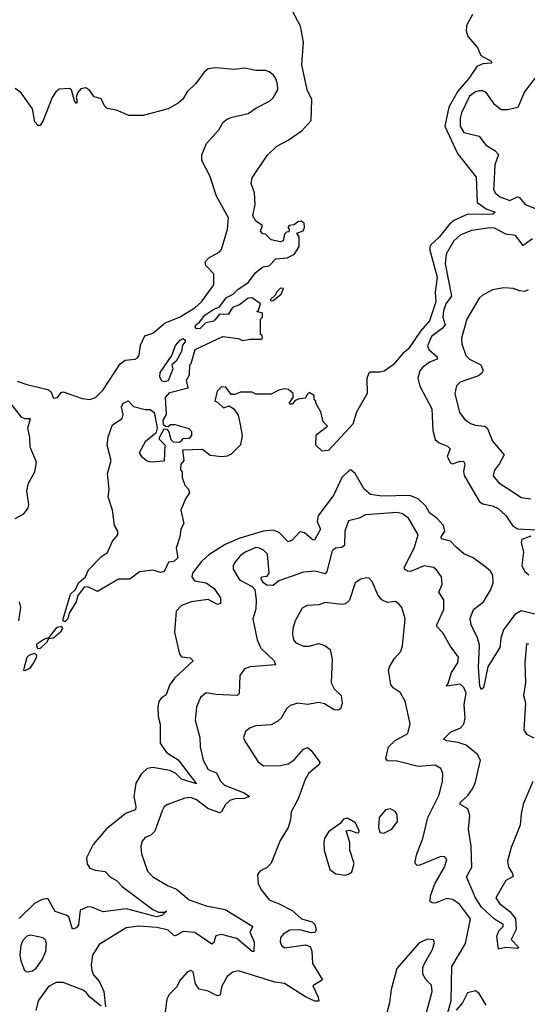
# Model space of a CAD drawing. Extents: x 1771496 to 1971148, y 471553 to 643630.
# Tile 367 of 656: x 1850598 to 1853257, y 579438 to 584592. Entities that reach past the tile are written whole.
import ezdxf

# ---------------------------------------------------------------- set-up
doc = ezdxf.new("R2010")
doc.units = 0

msp = doc.modelspace()

# ---------------------------------------------------------------- linework, layer by layer
at = {"layer": '0CON10XD'}
for points in [[(1852773.9, 583166.1), (1852778.7, 583115), (1852744.8, 583015), (1852698.2, 582961.8), (1852635, 582869), (1852605, 582844.7), (1852555, 582785.6), (1852507.3, 582752.7), (1852485, 582746.2), (1852435, 582746.2), (1852425, 582737.5), (1852416.4, 582713.6), (1852417.5, 582635), (1852363, 582537), (1852342.5, 582475), (1852215, 582337.5), (1852183, 582333), (1852150, 582365), (1852151.7, 582418.3), (1852210, 582465), (1852187.5, 582487.5), (1852175, 582540), (1852150, 582585), (1852150, 582595), (1852140, 582605), (1852140, 582625), (1852115, 582640), (1852101.7, 582628.3), (1852095, 582610), (1852063, 582607), (1852041.7, 582598.3), (1852025, 582580), (1852015, 582580), (1852010, 582585), (1852030, 582615), (1852030, 582635), (1852007, 582657), (1851985, 582660), (1851955, 582652.5), (1851915, 582632.5), (1851835, 582632.5), (1851815, 582642.5), (1851755, 582642.5), (1851725, 582630), (1851705, 582630), (1851678.3, 582668.3), (1851655, 582670), (1851632.5, 582647.5), (1851620, 582595), (1851635, 582590), (1851665, 582560), (1851695, 582570), (1851720, 582555), (1851741.7, 582521.7), (1851753.8, 582473.8), (1851764, 582415), (1851753.9, 582366.1), (1851705, 582317.5), (1851685, 582306.7), (1851656.4, 582303.6), (1851595, 582311.2), (1851555, 582342.5), (1851451.7, 582338.3), (1851457.5, 582285), (1851442.5, 582265), (1851440, 582235), (1851450, 582225), (1851450, 582195), (1851462.5, 582155), (1851482.5, 582135), (1851487.5, 582115), (1851466.7, 582083.3), (1851442.5, 582025), (1851457.5, 581955), (1851442.5, 581925), (1851437.5, 581885), (1851417.5, 581825), (1851426.7, 581775), (1851405, 581756.2), (1851377.5, 581752.5), (1851355, 581703.3), (1851335, 581697.5), (1851295, 581710), (1851225, 581702.5), (1851175, 581662.5), (1851115, 581663.3), (1851005, 581598.8), (1850955, 581622.5), (1850935, 581621.8), (1850901.9, 581578.1), (1850893.8, 581545), (1850857.7, 581485), (1850851.1, 581455), (1850835, 581440.6), (1850826.2, 581445), (1850825.7, 581455), (1850864.6, 581585), (1850890.6, 581609.4), (1850906.4, 581643.6), (1850942.2, 581675), (1850958.3, 581711.7), (1851027.3, 581782.7), (1851057.3, 581802.7), (1851085, 581862.5), (1851112.5, 581895), (1851112.5, 581915), (1851094, 581945), (1851084.2, 582025), (1851061.3, 582095), (1851066.2, 582135), (1851058.5, 582215), (1851078, 582285), (1851055.6, 582365.6), (1851061.7, 582408.3), (1851085, 582472), (1851135.6, 582505), (1851139.4, 582525), (1851132.1, 582565), (1851140.7, 582585), (1851166.4, 582596.4), (1851195, 582567.8), (1851255, 582551.2), (1851281.7, 582551.7), (1851302.5, 582535), (1851317.5, 582455), (1851311.7, 582428.3), (1851255, 582382.5), (1851223.3, 582325), (1851236.1, 582306.1), (1851265, 582283.3), (1851285, 582276.7), (1851357, 582283), (1851360, 582365), (1851330, 582395), (1851330, 582405), (1851355, 582450), (1851368.3, 582448.3), (1851380, 582435), (1851390, 582395), (1851401.7, 582381.7), (1851435, 582380), (1851448.3, 582391.7), (1851455, 582400), (1851488.3, 582401.7), (1851500, 582415), (1851500, 582435), (1851485, 582450), (1851411.7, 582471.7), (1851388.3, 582471.7), (1851375, 582460), (1851361.7, 582461.7), (1851351.7, 582471.7), (1851350, 582495), (1851367.5, 582525), (1851362.5, 582615), (1851385, 582640), (1851480, 582665), (1851472.5, 582705), (1851487, 582733), (1851490, 582785), (1851497, 582793), (1851516.7, 582865), (1851663, 582933), (1851745, 582922.5), (1851765, 582912.5), (1851805, 582920), (1851865, 582920), (1851870, 582925), (1851868.3, 582938.3), (1851860, 582945), (1851860, 583025), (1851870, 583035), (1851870, 583055), (1851840, 583065), (1851848.3, 583071.7), (1851860, 583105), (1851815, 583135.5), (1851795, 583134.3), (1851749.8, 583100.2), (1851713.1, 583085), (1851690.3, 583049.7), (1851645, 583050.8), (1851615, 583014), (1851573.8, 583005), (1851543.6, 582976.4), (1851524.6, 582974.6), (1851517.3, 582985), (1851521.5, 582995), (1851540.6, 583009.4), (1851568.5, 583045), (1851615, 583076.1), (1851643.4, 583086.6), (1851682.2, 583137.8), (1851716.2, 583155), (1851740.6, 583179.4), (1851795, 583217.1), (1851835, 583268), (1851871.2, 583298.8), (1851905, 583303.5), (1851940, 583340), (1852000, 583345), (1852037.5, 583365), (1852062.5, 583405), (1852062.5, 583455), (1852050, 583475), (1852082.3, 583487.7), (1852090.8, 583505), (1852087.5, 583527.5), (1852073, 583537), (1852055, 583533.3), (1852035, 583517.5), (1852010, 583515), (1852002.5, 583505), (1852010, 583495), (1852008.3, 583481.7), (1851995, 583480), (1851985, 583470), (1851977.5, 583435), (1851965, 583430), (1851915, 583440), (1851885, 583470), (1851871.7, 583471.7), (1851860, 583485), (1851870, 583515), (1851835, 583537.5), (1851820, 583565), (1851832, 583625), (1851828.8, 583685), (1851810, 583735), (1851816.7, 583765), (1851895, 583882), (1851945, 583930), (1852005, 583961.2), (1852077, 584013), (1852125.6, 584065), (1852127.7, 584175), (1852103.1, 584225), (1852076.3, 584356.3), (1852084.6, 584474.6), (1852069.2, 584559.2), (1852015, 584660)], [(1852970.8, 584619.2), (1852938.5, 584561.5), (1852936.3, 584533.6), (1852945.3, 584505), (1852996.5, 584446.5), (1853014, 584404), (1853067.5, 584375), (1853068.8, 584365), (1853025, 584361.9), (1852991.9, 584348.1), (1852950.3, 584285), (1852892.4, 584217.6), (1852845.2, 584135), (1852825.6, 584035), (1852891.5, 583891.5), (1852988.7, 583768.7), (1852995.3, 583635), (1853042.2, 583602.2), (1853089.2, 583585), (1853075.8, 583575), (1853055, 583571.9), (1852945, 583573.4), (1852876.6, 583543.4), (1852848.9, 583521.1), (1852795, 583453.1), (1852754.1, 583415.9), (1852746.8, 583403.2), (1852746.6, 583385), (1852784.2, 583245), (1852773.9, 583166.1)], [(1850585, 582699.6), (1850635, 582681.8), (1850745.6, 582655.6), (1850761.8, 582645), (1850775, 582611.4), (1850796.2, 582613.8), (1850815, 582640), (1850825, 582643.8), (1850925, 582608.9), (1850965, 582604.4), (1850996, 582615), (1851035, 582654.4), (1851125, 582790.8), (1851150.8, 582809.2), (1851202.5, 582815), (1851215, 582821.9), (1851223.8, 582836.2), (1851231.4, 582888.6), (1851253.3, 582936.7), (1851295, 582950.7), (1851360.8, 583005), (1851435, 583035.4), (1851515, 583083.2), (1851550, 583115), (1851614.3, 583205), (1851615, 583262.5), (1851573.3, 583305), (1851568.8, 583325), (1851588.8, 583345), (1851642.9, 583375), (1851655, 583390), (1851687.3, 583495), (1851691.9, 583555), (1851628.5, 583668.5), (1851594.7, 583774.7), (1851552.2, 583855), (1851551.9, 583885), (1851576.4, 583943.6), (1851642, 584015), (1851663.8, 584055), (1851686, 584074), (1851711.2, 584081.2), (1851795, 584101.9), (1851835, 584129.4), (1851906, 584165), (1851925, 584182.5), (1851950, 584225), (1851949.3, 584255), (1851937.7, 584287.7), (1851925, 584304.2), (1851905, 584320), (1851885, 584325.8), (1851835, 584325.8), (1851775, 584339.1), (1851725, 584331.5), (1851625, 584340), (1851585.6, 584334.4), (1851565, 584318), (1851521.1, 584258.9), (1851476.2, 584215), (1851453.4, 584176.6), (1851428, 584155), (1851375, 584126.2), (1851245, 584090.3), (1851170.2, 584090.2), (1851105, 584117.9), (1851056.7, 584126.7), (1851041.5, 584141.5), (1851025, 584177.1), (1850987.8, 584187.8), (1850965, 584222), (1850944.1, 584235.9), (1850919.1, 584230.9), (1850900.5, 584209.5), (1850893.3, 584185), (1850899.2, 584165), (1850895, 584154.4), (1850885, 584167.5), (1850870, 584225), (1850858.8, 584231.2), (1850805, 584228), (1850787.5, 584215), (1850768.6, 584185), (1850721.1, 584065), (1850705, 584038.8), (1850695, 584038), (1850677, 584057), (1850664.3, 584125), (1850605, 584209.2), (1850575, 584232.9)], [(1853304.2, 584295), (1853242.2, 584215), (1853206.7, 584133.3), (1853155, 584120), (1853119.7, 584119.7), (1853086.6, 584146.6), (1853041.3, 584211.3), (1853025, 584219.4), (1853005, 584219.1), (1852985, 584214.6), (1852955, 584191.8), (1852911.6, 584105), (1852904.8, 584075), (1852905.2, 584035.2), (1852925, 584002.3), (1853005, 583983.1), (1853040.6, 583935), (1853087.7, 583907.7), (1853106.3, 583886.4), (1853087.3, 583832.7), (1853081.1, 583725), (1853080.8, 583705), (1853089.3, 583685), (1853113.3, 583665), (1853165, 583645.9), (1853205, 583664.5), (1853215, 583663.6), (1853245.6, 583625), (1853320.8, 583595)], [(1853285, 583445.5), (1853235, 583410.6), (1853195, 583463.1), (1853145, 583469.6), (1853085, 583501.5), (1853063.3, 583503.3), (1852965, 583488.1), (1852905, 583464.7), (1852872.1, 583435), (1852832.5, 583365), (1852827.4, 583315), (1852859.7, 583145), (1852831.1, 583105), (1852817.8, 583067.8), (1852814.4, 583035), (1852827.1, 582995), (1852810.8, 582975), (1852755, 582934.5), (1852734.1, 582885), (1852741.9, 582865), (1852785, 582827.5), (1852785.7, 582815), (1852745, 582800), (1852708.6, 582771.4), (1852695, 582753.8), (1852683.8, 582715), (1852693.3, 582673.3), (1852756.6, 582555), (1852762.1, 582442.1), (1852774.8, 582394.8), (1852795, 582376.6), (1852839.3, 582359.3), (1852852.2, 582345), (1852837.9, 582305), (1852855, 582271.5), (1852865, 582266.5), (1852905, 582280.9), (1852925, 582278.6), (1852929.6, 582265), (1852923.5, 582226.5), (1852926.8, 582206.8), (1853007.3, 582067.3), (1853025, 582057.4), (1853075, 582047.6), (1853105, 582032.5), (1853145, 581996.9), (1853179.4, 581945), (1853205, 581926.4), (1853339.8, 581919.8)], [(1851915, 583120), (1851925, 583122.5), (1851967.5, 583155), (1851980, 583185), (1851963.9, 583186.1), (1851942.5, 583165), (1851938.3, 583151.7), (1851910, 583125), (1851915, 583120)], [(1853262, 583178), (1853245, 583170), (1853215, 583172.2), (1853185, 583185.6), (1853135, 583188.9), (1853075, 583178.5), (1853020.9, 583149.1), (1853005.6, 583135), (1852939.6, 583025), (1852912.7, 582925), (1852913.8, 582895), (1852934.8, 582834.8), (1852955, 582815.4), (1853013.1, 582785), (1853025.8, 582755), (1853018.9, 582741.1), (1853002, 582728), (1852905, 582694.2), (1852885.8, 582675), (1852877.1, 582635), (1852902.5, 582535), (1852929.3, 582499.3), (1852958.7, 582478.7), (1852985, 582468.7), (1853033.6, 582463.6), (1853046.9, 582455), (1853074.4, 582385), (1853135.7, 582315), (1853112, 582268), (1853085, 582233.3), (1853078, 582205), (1853107.9, 582167.9), (1853176.7, 582123.3), (1853225, 582091.5), (1853275, 582084.2)], [(1851355, 582697.1), (1851342.1, 582702.1), (1851331.5, 582721.5), (1851333.8, 582745), (1851395.8, 582834.2), (1851414.1, 582885.9), (1851439.5, 582915), (1851455, 582923.1), (1851465.7, 582915), (1851464.2, 582905), (1851451.5, 582888.5), (1851445.4, 582854.6), (1851418.2, 582805), (1851394.3, 582785.7), (1851401.1, 582765), (1851375, 582701.2), (1851355, 582697.1)], [(1850575, 581980), (1850620, 582005), (1850643.3, 582035), (1850646.7, 582055), (1850635.6, 582125), (1850645, 582166.7), (1850678, 582225), (1850686.7, 582275), (1850653.1, 582355), (1850650.8, 582405), (1850640, 582455), (1850655, 582502.5), (1850625, 582503.5), (1850610.1, 582510.1), (1850545, 582592.5)], [(1853305, 581477.8), (1853225, 581497.8), (1853191, 581479), (1853132, 581398), (1853118.5, 581355), (1853113.1, 581305), (1853050.4, 581205), (1853026.8, 581095), (1853015, 581085.7), (1853007.7, 581105), (1853001.3, 581201.3), (1853006.9, 581316.9), (1852995.8, 581355.8), (1852962.5, 581425), (1852957.8, 581457.8), (1852975.5, 581505), (1853026.9, 581545), (1853065, 581605.8), (1853077.8, 581642.3), (1853076.2, 581685), (1853065.2, 581705.2), (1853041.8, 581725), (1852974.4, 581775), (1852925, 581796.2), (1852885, 581830.9), (1852855, 581862.8), (1852807.5, 581875), (1852805.5, 581885), (1852824.6, 581915), (1852818.1, 581945), (1852785, 581980.2), (1852745, 582010), (1852725.7, 582045), (1852685, 582084.3), (1852641.4, 582101.4), (1852495, 582097.4), (1852435, 582106.5), (1852402.5, 582135), (1852355, 582215.6), (1852335, 582234.2), (1852325, 582234), (1852285, 582195.6), (1852244.3, 582105), (1852162.3, 581995), (1852156.4, 581965), (1852174.6, 581925), (1852145, 581871.4), (1852135, 581867.1), (1852090, 581905), (1852065, 581910.4), (1852025, 581867.3), (1852005, 581859.5), (1851957.4, 581907.4), (1851925, 581920.2), (1851875.4, 581914.6), (1851752, 581878), (1851675, 581844.2), (1851589.3, 581790.7), (1851549.6, 581755), (1851502.5, 581695), (1851500, 581675), (1851513.8, 581655), (1851575, 581643.5), (1851617.5, 581615), (1851650.5, 581565), (1851650, 581535), (1851635, 581531.3), (1851585, 581557.5), (1851495.5, 581544.5), (1851445, 581525.8), (1851417.7, 581495), (1851408.9, 581385), (1851435, 581271.2), (1851445, 581256.7), (1851491.5, 581251.5), (1851507.1, 581235), (1851409.7, 581145), (1851382, 581108), (1851365, 581058.1), (1851339.9, 581040.1), (1851327.7, 581022.3), (1851321, 580995), (1851323.6, 580945), (1851333.6, 580905), (1851333.9, 580803.9), (1851366.4, 580755), (1851428.1, 580718.1), (1851525, 580592.5), (1851445, 580615.8), (1851415.2, 580645.2), (1851385, 580662.3), (1851295, 580676.9), (1851265, 580672.6), (1851235, 580642.4), (1851207, 580595), (1851195.6, 580525), (1851207.1, 580472.9), (1851204.1, 580455.9), (1851155, 580438.6), (1851053, 580357), (1850982.6, 580275), (1850948.6, 580205), (1850952.3, 580172.3), (1850965, 580151.1), (1850995, 580139.6), (1851045, 580132.2), (1851073.6, 580103.6), (1851105, 580085.5), (1851134.2, 580054.2), (1851295.8, 579934.2), (1851325, 579920), (1851360.7, 579919.3), (1851366.7, 579925), (1851360.7, 579919.3), (1851345.6, 579905), (1851313.9, 579896.1), (1851157.1, 579937.1), (1851035, 579921.5), (1850975, 579946.7), (1850955, 579947.3), (1850915, 579930), (1850906.8, 579853.2), (1850895, 579837.1), (1850875, 579831.2), (1850854.7, 579894.7), (1850842, 579905), (1850783.8, 579923.8), (1850745, 579991.8), (1850715, 579986.6), (1850676.4, 579965), (1850595, 579886.1)], [(1853286, 580604), (1853236.1, 580485), (1853224.6, 580435), (1853220.3, 580375), (1853192.1, 580305), (1853172.2, 580257.7), (1853153.7, 580186.3), (1853158.6, 580155), (1853178.4, 580125), (1853183, 580107), (1853144.8, 580085.2), (1853093.1, 579995), (1853111.1, 579965), (1853165, 579923.9), (1853195, 579886.5), (1853198.5, 579828.5), (1853172.9, 579777.1), (1853213.3, 579735), (1853205, 579728.8), (1853145.4, 579734.6), (1853107, 579727), (1853097.5, 579795), (1853108.7, 579821.3), (1853131.2, 579845), (1853130, 579855), (1853085, 579883.1), (1853016.4, 579946.4), (1852985.6, 579995), (1852939.3, 580105), (1852967.2, 580155), (1852963.3, 580265), (1852948.4, 580355), (1852955.3, 580425.3), (1852945, 580461.4), (1852905, 580483.8), (1852906.9, 580495), (1852945, 580530.4), (1852970, 580565), (1852983.3, 580595), (1853011.9, 580715), (1852996, 580745), (1852937.1, 580795), (1852895, 580808.8), (1852835, 580816.2), (1852818.6, 580825), (1852855.8, 580864.2), (1852905, 580883.3), (1852923.9, 580905), (1852931.6, 580935), (1852926.9, 581006.9), (1852937, 581067), (1852925, 581095.7), (1852905, 581113.1), (1852833.6, 581103.6), (1852843.3, 581116.7), (1852860.5, 581175), (1852893.1, 581225), (1852896.4, 581255), (1852853.1, 581315), (1852815, 581382.9), (1852783.3, 581415), (1852782.7, 581425), (1852819.6, 581505), (1852819.5, 581555), (1852794.5, 581595), (1852811.2, 581635), (1852807.9, 581675), (1852782.1, 581712.1), (1852765.8, 581725), (1852717.7, 581732.3), (1852645, 581703.8), (1852628.8, 581705), (1852613.3, 581715), (1852611.5, 581725), (1852664.7, 581825), (1852685.4, 581895), (1852635, 581983.1), (1852602.5, 582005), (1852575, 582012.8), (1852410, 582000), (1852377.1, 581982.9), (1852320.9, 581969.1), (1852301.3, 581915), (1852299.8, 581840.2), (1852285, 581829.4), (1852252.5, 581825), (1852235, 581811.1), (1852207.4, 581702.6), (1852198, 581692), (1852145, 581705.4), (1852085, 581699.1), (1851955, 581654.4), (1851925, 581630), (1851892.6, 581632.6), (1851874.5, 581644.5), (1851862.5, 581665), (1851865, 581676), (1851895, 581679.2), (1851905.7, 581695), (1851896.5, 581795), (1851874.6, 581814.6), (1851855, 581826.2), (1851835, 581828.4), (1851779.5, 581805), (1851753.6, 581785), (1851725, 581750), (1851716.5, 581735), (1851715.5, 581715), (1851749.6, 581659.6), (1851816.2, 581625), (1851829.1, 581609.1), (1851837.1, 581555), (1851835.7, 581505.7), (1851820, 581455), (1851841.5, 581345), (1851861.5, 581301.5), (1851931.4, 581235), (1851938, 581215), (1851805, 581204.4), (1851775.5, 581194.5), (1851751.1, 581158.9), (1851747.5, 581065), (1851736.7, 581055), (1851625, 581059.4), (1851575, 581068), (1851545, 581043.3), (1851524.3, 580995), (1851518, 580925), (1851542.5, 580835), (1851543.6, 580785), (1851558.8, 580715), (1851585, 580666.9), (1851629.7, 580649.7), (1851650, 580605), (1851671.8, 580585), (1851774.4, 580545), (1851802, 580525), (1851775, 580514.2), (1851725, 580512.9), (1851698.9, 580505), (1851675.6, 580484.4), (1851655.3, 580444.7), (1851645, 580439.6), (1851583, 580463), (1851525, 580508.4), (1851495, 580520.9), (1851462.9, 580517.1), (1851368.1, 580481.9), (1851355, 580471.2), (1851345, 580451.2), (1851306.5, 580343.5), (1851285, 580323.1), (1851255, 580310), (1851238.8, 580291.2), (1851232.5, 580265), (1851235.7, 580225), (1851267.5, 580135), (1851296.2, 580105), (1851375, 580057.1), (1851419.7, 580039.7), (1851485, 579984.7), (1851575, 579952.5), (1851674.6, 579934.6), (1851722.9, 579905), (1851819.2, 579845), (1851803.1, 579815), (1851826.1, 579765), (1851825, 579713.8), (1851815, 579713.3), (1851735, 579782.2), (1851655, 579803.1), (1851624.8, 579795.2), (1851615, 579761.2), (1851605, 579751.8), (1851515, 579812.7), (1851455, 579818.2), (1851415, 579795.4), (1851405, 579797.5), (1851375.9, 579825.9), (1851319, 579839), (1851222.9, 579847.1), (1851155, 579837.8), (1851015, 579750.8), (1850980, 579695), (1850972.9, 579645), (1850975.4, 579615), (1850985, 579591.1), (1851015.5, 579555), (1851038.9, 579505), (1851046.7, 579425)], [(1853275, 581888.2), (1853228.9, 581871.1), (1853225.5, 581855), (1853236.9, 581805), (1853228.9, 581735), (1853242.5, 581705), (1853265, 581685.5)], [(1852678.5, 580225), (1852709.1, 580305), (1852735.3, 580415), (1852795.3, 580535), (1852812.3, 580605), (1852814.4, 580645), (1852805, 580672), (1852775, 580688.9), (1852685, 580682.3), (1852575, 580710.6), (1852525, 580712), (1852516, 580725), (1852530.6, 580785), (1852565, 580819.2), (1852631.2, 580855), (1852643.9, 580906.1), (1852616.9, 581025), (1852590.3, 581070.3), (1852555, 581094), (1852541.7, 581111.7), (1852530.5, 581185), (1852534.4, 581205), (1852561.4, 581248.6), (1852594.4, 581285), (1852603.5, 581315), (1852617.5, 581455), (1852599.1, 581515), (1852585, 581534.3), (1852565, 581547.1), (1852525, 581541.4), (1852495, 581554.3), (1852475, 581582), (1852445, 581651.2), (1852428.3, 581668.3), (1852415, 581670.8), (1852385, 581663.8), (1852355.9, 581644.1), (1852326.3, 581553.7), (1852305, 581534.2), (1852285, 581530.6), (1852198.5, 581541.5), (1852165, 581529.5), (1852104.2, 581525.8), (1852078, 581512), (1852040.4, 581445), (1852028.8, 581405), (1852026.4, 581375), (1852032.5, 581345), (1852045, 581329.4), (1852085, 581311.8), (1852115, 581311.8), (1852165, 581327.1), (1852196.4, 581316.4), (1852223.8, 581295), (1852235.8, 581245), (1852230.5, 581120.5), (1852245, 581088.6), (1852282.5, 581055), (1852287, 581013), (1852278.8, 580985), (1852265, 580978), (1852245, 580980), (1852195, 581011.4), (1852165, 581017.8), (1852105, 581007.8), (1852055, 581014.4), (1852015, 581002.5), (1851995.4, 580984.6), (1851967.5, 580935), (1851950.7, 580919.3), (1851915, 580901.1), (1851835.6, 580895.6), (1851804.6, 580885.4), (1851780.8, 580865), (1851770.8, 580835), (1851778, 580815), (1851847.8, 580707.8), (1851875, 580685.6), (1851965, 580688.5), (1852005, 580697.3), (1852035, 580717.8), (1852085, 580772.5), (1852105, 580781.2), (1852125, 580766.7), (1852170, 580705), (1852166.9, 580693.1), (1852111.4, 580645), (1852093.5, 580615), (1852056.2, 580513.8), (1852019.4, 580445), (1852016.4, 580403.6), (1852005, 580363.3), (1851962.2, 580295), (1851915, 580176.2), (1851895, 580153.8), (1851856.1, 580133.9), (1851843.3, 580115), (1851847.7, 580067.7), (1851864.4, 580034.4), (1851905, 579984.4), (1851956.7, 579963.3), (1852025, 579928.5), (1852075, 579885.3), (1852129.8, 579869.8), (1852144.4, 579855), (1852150.8, 579825), (1852145, 579813.8), (1852125, 579812.5), (1852065, 579827.6), (1852013.3, 579825), (1851978.6, 579805), (1851964.4, 579785), (1851961.9, 579765), (1851970, 579745), (1851985, 579733.3), (1852095, 579749.2), (1852119.4, 579739.4), (1852128.1, 579715), (1852131.7, 579651.7), (1852183.6, 579566.4), (1852134.3, 579535), (1852162.2, 579475), (1852165, 579453.3), (1852145, 579453.8), (1852095, 579477.5), (1851985, 579546), (1851935, 579553.9), (1851745, 579612.5), (1851713.9, 579606.1), (1851685, 579582.5), (1851655, 579528.8), (1851648.1, 579485), (1851635, 579481.9), (1851612.3, 579492.3), (1851585, 579506.5), (1851537.5, 579517.5), (1851519.2, 579545), (1851506.8, 579606.8), (1851495, 579613.8), (1851475, 579606.2), (1851437.7, 579562.3), (1851420.5, 579529.5), (1851381.2, 579488.8), (1851369.2, 579465), (1851359.2, 579385)], [(1850593.8, 581445), (1850603.3, 581515), (1850596.7, 581545)], [(1850695, 581298.9), (1850688.9, 581305), (1850688.1, 581325), (1850725, 581349.6), (1850752, 581358), (1850795, 581411.5), (1850817.6, 581417.6), (1850822.2, 581405), (1850811.5, 581385), (1850775, 581354.4), (1850748.3, 581351.7), (1850738.1, 581331.9), (1850705, 581300), (1850695, 581298.9)], [(1853265, 581322.5), (1853252.5, 581325), (1853244.6, 581225), (1853246.9, 581123.1), (1853237.3, 581055), (1853246.9, 581015), (1853238.2, 580875), (1853252.5, 580852.5), (1853292.2, 580832.2)], [(1850625, 581182.5), (1850620, 581185), (1850621.4, 581195), (1850638.1, 581255), (1850647.5, 581265), (1850676.4, 581276.4), (1850686.2, 581266.2), (1850685.5, 581255), (1850670.5, 581225), (1850648.6, 581195), (1850625, 581182.5)], [(1852505, 580333.8), (1852548, 580355), (1852577.1, 580395), (1852575, 580430), (1852565, 580446.7), (1852541.2, 580461.2), (1852515, 580456.2), (1852482, 580415), (1852477.5, 580365), (1852482.5, 580342.5), (1852486.2, 580336.2), (1852505, 580333.8)], [(1852305, 580113.8), (1852328.3, 580121.7), (1852338.3, 580131.7), (1852350, 580175), (1852328, 580245), (1852327.5, 580285), (1852307.5, 580345), (1852325, 580350), (1852365, 580334.4), (1852373.9, 580336.1), (1852376.9, 580345), (1852357.4, 580387.4), (1852315, 580411.4), (1852295, 580406), (1852276.4, 580383.6), (1852215, 580340), (1852194.2, 580305), (1852190.8, 580285), (1852193.8, 580245), (1852223.4, 580143.4), (1852255, 580120.8), (1852305, 580113.8)], [(1852841.2, 579395), (1852858.8, 579455), (1852862, 579635), (1852933.1, 579755), (1852959.6, 579885), (1852901.5, 579961.5), (1852865, 579986.9), (1852835, 579991.9), (1852775, 579967.5), (1852757.9, 579967.9), (1852748, 579975), (1852749.6, 580005), (1852772.3, 580067.7), (1852822.9, 580155), (1852835.8, 580195), (1852825, 580208.8), (1852805, 580211.2), (1852695, 580165.7), (1852680, 580165), (1852672.1, 580172.1), (1852670.5, 580185), (1852678.5, 580225)], [(1850635, 579607.1), (1850665, 579612.9), (1850685, 579627.5), (1850717, 579673), (1850735, 579716.2), (1850738.7, 579755), (1850733.3, 579773.3), (1850720.8, 579785), (1850655, 579799.2), (1850635, 579794.2), (1850615, 579772), (1850603.5, 579745), (1850598.9, 579695), (1850603.5, 579665), (1850623.8, 579613.8), (1850635, 579607.1)], [(1852703, 579297), (1852759.1, 579505), (1852755, 579538), (1852725, 579567.1), (1852710, 579595), (1852710.2, 579629.8), (1852720, 579655), (1852760, 579725), (1852771.7, 579761.7), (1852765.5, 579775.5), (1852735, 579777.8), (1852690.7, 579759.3), (1852573.3, 579625), (1852544.5, 579515.5), (1852535.4, 579444.6), (1852516.6, 579373.4)], [(1851025, 579427.1), (1850965.5, 579475), (1850947.7, 579497.7), (1850930.7, 579510.7), (1850825, 579552.2), (1850788.9, 579551.1), (1850748.7, 579531.3), (1850694.2, 579455), (1850683.5, 579405)], [(1853042.3, 579432.3), (1853004.1, 579494.1), (1852985, 579507.5), (1852943.3, 579496.7), (1852917.2, 579445), (1852885, 579407.1)]]:
    msp.add_lwpolyline(points, dxfattribs=at)

doc.saveas('drawing.dxf')
